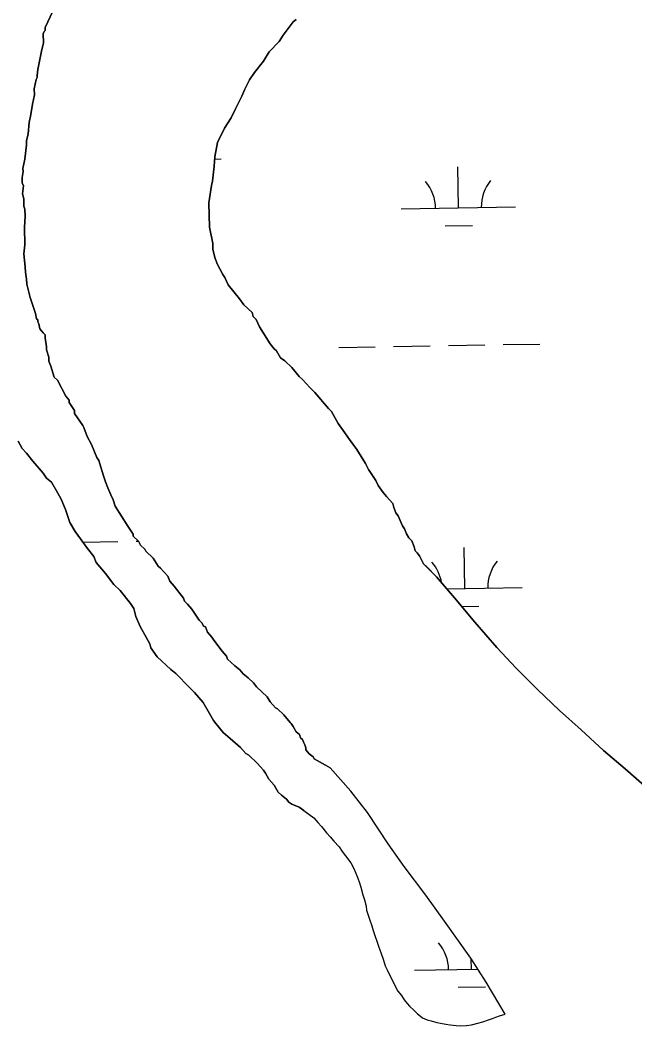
# Model space of a CAD drawing. Extents: x 3887375 to 3925618, y 296674 to 322633.
# Drawn here: x 3913311 to 3913849, y 305836 to 306714 of the extents above; entities that cross this region are included whole.
import ezdxf

# ---------------------------------------------------------------- set-up
doc = ezdxf.new("R2010")
doc.units = 0
doc.layers.add('V-TOPO-SHOR', color=7, linetype='Continuous')
doc.layers.add('V-WETL-SWMP', color=7, linetype='Continuous')

msp = doc.modelspace()

# ---------------------------------------------------------------- linework, layer by layer
at = {"layer": 'V-TOPO-SHOR'}
for p, q in [((3913339.95, 306722.29), (3913333.18, 306707.9)), ((3913541.44, 306701.22), (3913550.06, 306712.98)), ((3913550.06, 306712.98), (3913552.68, 306714.82)), ((3913332.37, 306704.33), (3913331.53, 306702.53)), ((3913333.24, 306705.24), (3913332.37, 306704.33)), ((3913333.18, 306707.9), (3913333.24, 306705.24)), ((3913331.53, 306702.53), (3913331.71, 306694.54)), ((3913529.34, 306686.72), (3913538.02, 306695.81)), ((3913538.02, 306695.81), (3913541.44, 306701.22)), ((3913330.1, 306687.39), (3913326.93, 306671.31)), ((3913331.71, 306694.54), (3913330.1, 306687.39)), ((3913524.2, 306678.6), (3913529.34, 306686.72)), ((3913516.43, 306668.64), (3913524.2, 306678.6)), ((3913326.93, 306671.31), (3913326.16, 306665.96)), ((3913512.14, 306662.31), (3913516.43, 306668.64)), ((3913325.36, 306662.39), (3913323.77, 306654.35)), ((3913326.21, 306664.19), (3913325.36, 306662.39)), ((3913326.16, 306665.96), (3913326.21, 306664.19)), ((3913507.88, 306654.21), (3913512.14, 306662.31)), ((3913323.77, 306654.35), (3913323.89, 306649.02)), ((3913505.36, 306647.93), (3913507.88, 306654.21)), ((3913323.89, 306649.02), (3913322.31, 306640.98)), ((3913499.41, 306636.24), (3913505.36, 306647.93)), ((3913322.31, 306640.98), (3913320.74, 306632.06)), ((3913496.03, 306629.04), (3913499.41, 306636.24)), ((3913319.13, 306624.91), (3913318.47, 306615.11)), ((3913320.74, 306632.06), (3913319.13, 306624.91)), ((3913490.02, 306620.02), (3913496.03, 306629.04)), ((3913484.09, 306607.43), (3913490.02, 306620.02)), ((3913318.47, 306615.11), (3913316.84, 306608.85)), ((3913316.84, 306608.85), (3913316.92, 306605.3)), ((3913481.72, 306594.93), (3913484.09, 306607.43)), ((3913316.92, 306605.3), (3913315.44, 306592.82)), ((3913315.44, 306592.82), (3913313.85, 306584.79)), ((3913481.02, 306586.92), (3913481.72, 306594.93)), ((3913313.91, 306582.12), (3913313.15, 306576.77)), ((3913313.85, 306584.79), (3913313.91, 306582.12)), ((3913479.55, 306573.55), (3913481.02, 306586.92)), ((3913313.15, 306576.77), (3913313.25, 306572.33)), ((3913313.25, 306572.33), (3913314.2, 306569.68)), ((3913478.75, 306569.97), (3913479.55, 306573.55)), ((3913314.2, 306569.68), (3913313.48, 306562.55)), ((3913476.44, 306554.81), (3913478.75, 306569.97)), ((3913313.48, 306562.55), (3913314.47, 306558.13)), ((3913314.47, 306558.13), (3913314.62, 306551.91)), ((3913476.94, 306533.49), (3913476.44, 306554.81)), ((3913314.62, 306551.91), (3913315.57, 306549.27)), ((3913315.57, 306549.27), (3913315.71, 306543.05)), ((3913315.71, 306543.05), (3913315.06, 306533.26)), ((3913315.06, 306533.26), (3913315.41, 306518.16)), ((3913479.94, 306519.33), (3913476.94, 306533.49)), ((3913480.06, 306514), (3913479.94, 306519.33)), ((3913315.41, 306518.16), (3913314.71, 306510.14)), ((3913482.02, 306506.05), (3913480.06, 306514)), ((3913314.71, 306510.14), (3913314.77, 306507.47)), ((3913314.77, 306507.47), (3913315.87, 306498.61)), ((3913483.93, 306500.76), (3913482.02, 306506.05)), ((3913315.87, 306498.61), (3913315.97, 306494.17)), ((3913315.97, 306494.17), (3913317.01, 306487.97)), ((3913488.58, 306491.98), (3913483.93, 306500.76)), ((3913317.01, 306487.97), (3913317.11, 306483.53)), ((3913490.42, 306489.36), (3913488.58, 306491.98)), ((3913493.23, 306483.2), (3913490.42, 306489.36)), ((3913317.11, 306483.53), (3913320.05, 306472.04)), ((3913503.29, 306470.99), (3913493.23, 306483.2)), ((3913320.05, 306472.04), (3913322.92, 306463.22)), ((3913506.97, 306465.75), (3913503.29, 306470.99)), ((3913322.92, 306463.22), (3913324.82, 306457.93)), ((3913324.82, 306457.93), (3913325.82, 306453.51)), ((3913514.25, 306458.81), (3913506.97, 306465.75)), ((3913515.22, 306455.28), (3913514.25, 306458.81)), ((3913325.82, 306453.51), (3913326.73, 306452.64)), ((3913326.73, 306452.64), (3913326.77, 306450.87)), ((3913326.77, 306450.87), (3913327.7, 306449.11)), ((3913327.7, 306449.11), (3913328.69, 306444.69)), ((3913517.94, 306452.67), (3913515.22, 306455.28)), ((3913520.75, 306446.52), (3913517.94, 306452.67)), ((3913328.69, 306444.69), (3913331.44, 306441.2)), ((3913331.44, 306441.2), (3913333.26, 306439.46)), ((3913529.99, 306431.62), (3913520.75, 306446.52)), ((3913333.26, 306439.46), (3913333.32, 306436.8)), ((3913333.32, 306436.8), (3913334.39, 306428.82)), ((3913533.65, 306427.26), (3913529.99, 306431.62)), ((3913334.39, 306428.82), (3913334.46, 306426.16)), ((3913334.46, 306426.16), (3913336.38, 306419.98)), ((3913535.47, 306425.53), (3913533.65, 306427.26)), ((3913539.17, 306419.39), (3913535.47, 306425.53)), ((3913336.38, 306419.98), (3913336.46, 306416.43)), ((3913336.46, 306416.43), (3913338.34, 306412.03)), ((3913542.79, 306416.81), (3913539.17, 306419.39)), ((3913549.15, 306410.74), (3913542.79, 306416.81)), ((3913338.34, 306412.03), (3913341.24, 306402.32)), ((3913555.56, 306402.89), (3913549.15, 306410.74)), ((3913341.24, 306402.32), (3913343.97, 306399.71)), ((3913343.97, 306399.71), (3913351.41, 306385.67)), ((3913558.28, 306400.29), (3913555.56, 306402.89)), ((3913564.67, 306393.33), (3913558.28, 306400.29)), ((3913569.22, 306388.99), (3913564.67, 306393.33)), ((3913581.1, 306375.04), (3913569.22, 306388.99)), ((3913351.41, 306385.67), (3913354.16, 306382.18)), ((3913354.16, 306382.18), (3913354.2, 306380.4)), ((3913354.2, 306380.4), (3913358.81, 306373.4)), ((3913358.81, 306373.4), (3913358.87, 306370.73)), ((3913358.87, 306370.73), (3913366.23, 306360.24)), ((3913583.83, 306372.44), (3913581.1, 306375.04)), ((3913589.41, 306361.9), (3913583.83, 306372.44)), ((3913594, 306355.79), (3913589.41, 306361.9)), ((3913366.23, 306360.24), (3913367.16, 306358.48)), ((3913367.16, 306358.48), (3913370.01, 306350.55)), ((3913599.51, 306347.92), (3913594, 306355.79)), ((3913313.23, 306340.21), (3913309.54, 306346.34)), ((3913370.01, 306350.55), (3913373.73, 306343.53)), ((3913373.73, 306343.53), (3913378.44, 306332.08)), ((3913605.94, 306339.18), (3913599.51, 306347.92)), ((3913316.89, 306335.85), (3913313.23, 306340.21)), ((3913322.39, 306328.87), (3913316.89, 306335.85)), ((3913613.34, 306326.91), (3913605.94, 306339.18)), ((3913331.52, 306318.42), (3913322.39, 306328.87)), ((3913378.44, 306332.08), (3913380.28, 306329.46)), ((3913380.28, 306329.46), (3913381.23, 306326.81)), ((3913381.23, 306326.81), (3913384.15, 306316.21)), ((3913616.13, 306321.64), (3913613.34, 306326.91)), ((3913334.29, 306314.04), (3913331.52, 306318.42)), ((3913622.58, 306312.02), (3913616.13, 306321.64)), ((3913338.82, 306310.59), (3913334.29, 306314.04)), ((3913344.38, 306300.94), (3913338.82, 306310.59)), ((3913384.15, 306316.21), (3913386.05, 306310.93)), ((3913386.05, 306310.93), (3913387.95, 306305.64)), ((3913624.46, 306307.62), (3913622.58, 306312.02)), ((3913347.17, 306295.67), (3913344.38, 306300.94)), ((3913387.95, 306305.64), (3913390.76, 306299.48)), ((3913390.76, 306299.48), (3913392.64, 306295.08)), ((3913629.05, 306301.5), (3913624.46, 306307.62)), ((3913631.79, 306298.01), (3913629.05, 306301.5)), ((3913350.93, 306286.87), (3913347.17, 306295.67)), ((3913392.64, 306295.08), (3913394.55, 306289.79)), ((3913637.27, 306291.92), (3913631.79, 306298.01)), ((3913638.24, 306288.39), (3913637.27, 306291.92)), ((3913353.78, 306278.94), (3913350.93, 306286.87)), ((3913394.55, 306289.79), (3913405.62, 306272.27)), ((3913640.12, 306283.98), (3913638.24, 306288.39)), ((3913641.96, 306281.36), (3913640.12, 306283.98)), ((3913354.75, 306275.41), (3913353.78, 306278.94)), ((3913359.39, 306267.52), (3913354.75, 306275.41)), ((3913644.77, 306275.21), (3913641.96, 306281.36)), ((3913645.73, 306272.56), (3913644.77, 306275.21)), ((3913370.4, 306252.66), (3913359.39, 306267.52)), ((3913405.62, 306272.27), (3913407.46, 306269.65)), ((3913407.46, 306269.65), (3913410.23, 306265.27)), ((3913410.23, 306265.27), (3913410.27, 306263.49)), ((3913647.56, 306269.94), (3913645.73, 306272.56)), ((3913649.45, 306265.54), (3913647.56, 306269.94)), ((3913651.31, 306262.03), (3913649.45, 306265.54)), ((3913410.27, 306263.49), (3913414.82, 306259.16)), ((3913414.82, 306259.16), (3913416.68, 306255.64)), ((3913416.68, 306255.64), (3913420.32, 306252.17)), ((3913654.03, 306259.42), (3913651.31, 306262.03)), ((3913655.94, 306254.13), (3913654.03, 306259.42)), ((3913375.9, 306245.68), (3913370.4, 306252.66)), ((3913420.32, 306252.17), (3913421.25, 306250.42)), ((3913421.25, 306250.42), (3913427.61, 306244.35)), ((3913656.91, 306250.6), (3913655.94, 306254.13)), ((3913658.73, 306248.87), (3913656.91, 306250.6)), ((3913660.56, 306246.24), (3913658.73, 306248.87)), ((3913377.8, 306240.39), (3913375.9, 306245.68)), ((3913386.02, 306230.81), (3913377.8, 306240.39)), ((3913427.61, 306244.35), (3913432.22, 306237.34)), ((3913662.71, 306242.18), (3913660.56, 306246.24)), ((3913393.36, 306221.2), (3913386.02, 306230.81)), ((3913432.22, 306237.34), (3913434.04, 306235.61)), ((3913434.04, 306235.61), (3913440.43, 306228.65)), ((3913398.82, 306216), (3913393.36, 306221.2)), ((3913440.43, 306228.65), (3913442.31, 306224.25)), ((3913442.31, 306224.25), (3913445.96, 306219.89)), ((3913407.97, 306204.66), (3913398.82, 306216)), ((3913445.96, 306219.89), (3913454.21, 306209.41)), ((3913410.74, 306200.28), (3913407.97, 306204.66)), ((3913454.21, 306209.41), (3913455.16, 306206.77)), ((3913455.16, 306206.77), (3913457.89, 306204.17)), ((3913457.89, 306204.17), (3913461.55, 306199.81)), ((3913412.68, 306193.21), (3913410.74, 306200.28)), ((3913461.55, 306199.81), (3913466.16, 306192.81)), ((3913416.45, 306184.41), (3913412.68, 306193.21)), ((3913466.16, 306192.81), (3913467.99, 306190.18)), ((3913467.99, 306190.18), (3913470.72, 306187.58)), ((3913470.72, 306187.58), (3913471.67, 306184.94)), ((3913422, 306174.76), (3913416.45, 306184.41)), ((3913471.67, 306184.94), (3913473.47, 306184.09)), ((3913473.47, 306184.09), (3913475.35, 306179.69)), ((3913475.35, 306179.69), (3913479.01, 306175.33)), ((3913424.8, 306169.5), (3913422, 306174.76)), ((3913425.77, 306165.96), (3913424.8, 306169.5)), ((3913479.01, 306175.33), (3913480.85, 306172.71)), ((3913480.85, 306172.71), (3913488.18, 306163.1)), ((3913431.29, 306158.09), (3913425.77, 306165.96)), ((3913488.18, 306163.1), (3913491.84, 306158.74)), ((3913491.84, 306158.74), (3913492.79, 306156.1)), ((3913443.11, 306146.82), (3913431.29, 306158.09)), ((3913492.79, 306156.1), (3913499.16, 306150.03)), ((3913499.16, 306150.03), (3913503.68, 306146.58)), ((3913447.63, 306143.36), (3913443.11, 306146.82)), ((3913459.47, 306131.2), (3913447.63, 306143.36)), ((3913503.68, 306146.58), (3913506.43, 306143.09)), ((3913506.43, 306143.09), (3913510.96, 306139.64)), ((3913510.96, 306139.64), (3913515.5, 306135.3)), ((3913515.5, 306135.3), (3913518.25, 306131.81)), ((3913464.02, 306126.86), (3913459.47, 306131.2)), ((3913471.33, 306118.14), (3913464.02, 306126.86)), ((3913518.25, 306131.81), (3913527.35, 306123.13)), ((3913476.89, 306108.5), (3913471.33, 306118.14)), ((3913527.35, 306123.13), (3913530.12, 306118.75)), ((3913530.12, 306118.75), (3913534.68, 306113.53)), ((3913480.59, 306102.36), (3913476.89, 306108.5)), ((3913534.68, 306113.53), (3913536.48, 306112.68)), ((3913536.48, 306112.68), (3913541.94, 306107.47)), ((3913541.94, 306107.47), (3913547.43, 306100.49)), ((3913482.43, 306099.74), (3913480.59, 306102.36)), ((3913488.84, 306091.89), (3913482.43, 306099.74)), ((3913547.43, 306100.49), (3913548.34, 306099.62)), ((3913548.34, 306099.62), (3913550.18, 306097)), ((3913495.18, 306086.7), (3913488.84, 306091.89)), ((3913550.18, 306097), (3913552.95, 306092.62)), ((3913552.95, 306092.62), (3913555.68, 306090.02)), ((3913555.68, 306090.02), (3913556.63, 306087.37)), ((3913504.25, 306078.92), (3913495.18, 306086.7)), ((3913556.63, 306087.37), (3913558.45, 306085.64)), ((3913558.45, 306085.64), (3913559.4, 306083)), ((3913559.4, 306083), (3913560.33, 306081.24)), ((3913560.33, 306081.24), (3913561.28, 306078.6)), ((3913508.82, 306073.69), (3913504.25, 306078.92)), ((3913511.53, 306071.98), (3913508.82, 306073.69)), ((3913518.8, 306065.04), (3913511.53, 306071.98)), ((3913561.28, 306078.6), (3913561.32, 306076.82)), ((3913561.32, 306076.82), (3913564.07, 306073.33)), ((3913564.07, 306073.33), (3913567.69, 306070.75)), ((3913524.28, 306058.94), (3913518.8, 306065.04)), ((3913567.69, 306070.75), (3913568.61, 306068.99)), ((3913526.12, 306056.32), (3913524.28, 306058.94)), ((3913528.91, 306051.05), (3913526.12, 306056.32)), ((3913533.48, 306045.82), (3913528.91, 306051.05)), ((3913537.17, 306039.69), (3913533.48, 306045.82)), ((3913539.9, 306037.09), (3913537.17, 306039.69)), ((3913544.43, 306033.64), (3913539.9, 306037.09)), ((3913546.27, 306031.01), (3913544.43, 306033.64)), ((3913548.97, 306029.3), (3913546.27, 306031.01)), ((3913555.52, 306026.57), (3913548.97, 306029.3)), ((3913559.53, 306023.67), (3913555.52, 306026.57)), ((3913559.53, 306023.67), (3913559.53, 306023.67))]:
    msp.add_line(p, q, dxfattribs=at)
for points in [[(3913675.57, 306228.01), (3913664.29, 306239.22), (3913662.71, 306242.18)], [(3913969.48, 305909.72), (3913950.48, 305941.59), (3913936.54, 305960.37), (3913924.04, 305974.54), (3913908.32, 305991.89), (3913892.61, 306008.89), (3913876.9, 306026.95), (3913859.77, 306043.23), (3913840.5, 306060.21), (3913821.59, 306076.13), (3913801.96, 306094.17), (3913783.05, 306111.16), (3913763.78, 306129.56), (3913745.22, 306147.97), (3913728.44, 306166.03), (3913709.15, 306188.34), (3913691.29, 306209.6), (3913675.57, 306228.01), (3913675.57, 306228.01)], [(3913568.61, 306068.99), (3913578.58, 306063.32), (3913582.48, 306060.94)], [(3913735.49, 305845.82), (3913719.06, 305873.83), (3913705.46, 305894.74), (3913682.58, 305926.99), (3913666.13, 305949.67), (3913647.18, 305974.83), (3913633.24, 305994.68), (3913615.35, 306021.98), (3913600.7, 306040.76), (3913582.48, 306060.94), (3913582.13, 306061.31)], [(3913559.53, 306023.67), (3913568.19, 306017.41), (3913571.76, 306013.16), (3913574.98, 306009.62), (3913579.26, 306004.31), (3913582.48, 306000.77), (3913585.69, 305996.87), (3913590.33, 305991.91), (3913593.19, 305988.02), (3913596.05, 305984.12), (3913600.7, 305978.1), (3913603.21, 305973.13), (3913606.08, 305966.04), (3913607.87, 305961.42), (3913609.32, 305956.81), (3913611.12, 305950.06), (3913612.56, 305945.81), (3913614.01, 305940.13), (3913614.38, 305936.57), (3913615.82, 305932.32), (3913616.9, 305928.76), (3913619.05, 305923.09), (3913620.14, 305918.83), (3913621.58, 305914.57), (3913623.73, 305908.54), (3913625.17, 305904.28), (3913626.97, 305899.66), (3913629.13, 305892.92), (3913630.57, 305887.95), (3913632.36, 305884.41), (3913635.23, 305878.38), (3913637.38, 305874.48), (3913638.82, 305871.28), (3913641.68, 305865.96), (3913644.9, 305862.07), (3913647.4, 305858.17), (3913649.9, 305854.98), (3913652.04, 305852.86), (3913655.61, 305849.32), (3913658.82, 305846.13), (3913661.68, 305844.01), (3913663.35, 305842.49)], [(3913663.35, 305842.49), (3913667.44, 305840.91), (3913670.82, 305839.86), (3913675.8, 305838.46), (3913679.18, 305837.76), (3913683.63, 305837.07), (3913687.37, 305836.38), (3913692.88, 305835.86), (3913696.61, 305835.53), (3913701.77, 305835.9), (3913706.03, 305836.45), (3913711.71, 305837.9), (3913715.97, 305839.16), (3913720.94, 305840.78), (3913724.49, 305842.04), (3913727.51, 305843.12), (3913730.7, 305844.2), (3913735.49, 305845.82)]]:
    msp.add_lwpolyline(points, dxfattribs=at)
at = {"layer": 'V-WETL-SWMP'}
for p, q in [((3913481.55, 306593.03), (3913487.14, 306593.12)), ((3913694.75, 306550.25), (3913694.14, 306586.24)), ((3913644.76, 306549.39), (3913744.75, 306551.11)), ((3913683.02, 306534.61), (3913707.02, 306535.03)), ((3913733.97, 306430.83), (3913765.96, 306431.38)), ((3913589.99, 306428.36), (3913621.98, 306428.91)), ((3913637.98, 306429.18), (3913669.98, 306429.73)), ((3913685.97, 306430.01), (3913717.97, 306430.56)), ((3913366.2, 306258.32), (3913396.87, 306258.85)), ((3913412.87, 306259.12), (3913414.82, 306259.16)), ((3913700.46, 306217.62), (3913699.85, 306253.62)), ((3913684.67, 306217.35), (3913750.46, 306218.48)), ((3913697.55, 306202.14), (3913712.73, 306202.4)), ((3913706.17, 305885), (3913706.02, 305893.88)), ((3913656.18, 305884.14), (3913711.73, 305885.09)), ((3913694.44, 305869.36), (3913718.44, 305869.77))]:
    msp.add_line(p, q, dxfattribs=at)
for points in [[(3913309.54, 306346.34), (3913313.23, 306340.21), (3913316.89, 306335.85), (3913322.39, 306328.87), (3913331.52, 306318.42), (3913334.29, 306314.04), (3913338.82, 306310.59), (3913344.38, 306300.94), (3913347.17, 306295.67), (3913350.93, 306286.87), (3913353.78, 306278.94), (3913354.75, 306275.41), (3913359.39, 306267.52), (3913370.4, 306252.66), (3913375.9, 306245.68), (3913377.8, 306240.39), (3913386.02, 306230.81), (3913393.36, 306221.2), (3913398.82, 306216), (3913407.97, 306204.66), (3913410.74, 306200.28), (3913412.68, 306193.21), (3913416.45, 306184.41), (3913422, 306174.76), (3913424.8, 306169.5), (3913425.77, 306165.96), (3913431.29, 306158.09), (3913443.11, 306146.82), (3913447.63, 306143.36), (3913459.47, 306131.2), (3913464.02, 306126.86), (3913471.33, 306118.14), (3913476.89, 306108.5), (3913480.59, 306102.36), (3913482.43, 306099.74), (3913488.84, 306091.89), (3913495.18, 306086.7), (3913504.25, 306078.92), (3913508.82, 306073.69), (3913511.53, 306071.98), (3913518.8, 306065.04), (3913524.28, 306058.94), (3913526.12, 306056.32), (3913528.91, 306051.05), (3913533.48, 306045.82), (3913537.17, 306039.69), (3913539.9, 306037.09), (3913544.43, 306033.64), (3913546.27, 306031.01), (3913548.97, 306029.3), (3913555.52, 306026.57), (3913568.19, 306017.41), (3913571.76, 306013.16), (3913574.98, 306009.62), (3913579.26, 306004.31), (3913582.48, 306000.77), (3913585.69, 305996.87), (3913590.33, 305991.91), (3913593.19, 305988.02), (3913596.05, 305984.12), (3913600.7, 305978.1), (3913603.21, 305973.13), (3913606.08, 305966.04), (3913607.88, 305961.42), (3913609.32, 305956.81), (3913611.12, 305950.06), (3913612.56, 305945.81), (3913614.01, 305940.13), (3913614.38, 305936.57), (3913615.82, 305932.32), (3913616.9, 305928.77), (3913619.05, 305923.09), (3913620.14, 305918.83), (3913621.58, 305914.57), (3913623.73, 305908.54), (3913625.17, 305904.28), (3913626.97, 305899.66), (3913629.13, 305892.92), (3913630.57, 305887.95), (3913632.37, 305884.41), (3913635.23, 305878.38), (3913637.38, 305874.48), (3913638.82, 305871.28), (3913641.68, 305865.96), (3913644.9, 305862.07), (3913647.4, 305858.17), (3913649.9, 305854.98), (3913652.04, 305852.86), (3913655.61, 305849.32), (3913658.82, 305846.13), (3913661.68, 305844.01), (3913663.35, 305842.49), (3913667.44, 305840.91), (3913670.82, 305839.86), (3913675.8, 305838.46), (3913679.18, 305837.76), (3913683.63, 305837.07), (3913687.37, 305836.37), (3913692.88, 305835.86), (3913696.61, 305835.52), (3913701.77, 305835.9), (3913706.03, 305836.45), (3913711.71, 305837.9), (3913715.97, 305839.16), (3913720.94, 305840.78), (3913724.49, 305842.04), (3913727.51, 305843.12), (3913730.7, 305844.2), (3913735.49, 305845.82), (3913719.06, 305873.82), (3913705.46, 305894.74), (3913682.58, 305926.99), (3913666.13, 305949.67), (3913647.18, 305974.83), (3913633.24, 305994.68), (3913615.35, 306021.98), (3913600.7, 306040.75), (3913582.48, 306060.94), (3913578.58, 306063.32), (3913568.61, 306068.99), (3913567.69, 306070.75), (3913564.07, 306073.33), (3913561.32, 306076.82), (3913561.28, 306078.6), (3913560.33, 306081.24), (3913559.4, 306083), (3913558.45, 306085.64), (3913556.63, 306087.37), (3913555.68, 306090.02), (3913552.95, 306092.62), (3913550.18, 306097), (3913548.34, 306099.62), (3913547.43, 306100.49), (3913541.94, 306107.47), (3913536.48, 306112.68), (3913534.68, 306113.53), (3913530.12, 306118.75), (3913527.35, 306123.13), (3913518.25, 306131.81), (3913515.5, 306135.3), (3913510.96, 306139.64), (3913506.43, 306143.09), (3913503.68, 306146.58), (3913499.16, 306150.03), (3913492.79, 306156.1), (3913491.84, 306158.74), (3913488.18, 306163.1), (3913480.85, 306172.71), (3913479.01, 306175.33), (3913475.35, 306179.69), (3913473.47, 306184.09), (3913471.67, 306184.94), (3913470.72, 306187.58), (3913467.99, 306190.18), (3913466.16, 306192.81), (3913461.55, 306199.81), (3913457.89, 306204.17), (3913455.16, 306206.77), (3913454.21, 306209.41), (3913445.96, 306219.89), (3913442.31, 306224.25), (3913440.43, 306228.65), (3913434.04, 306235.61), (3913432.22, 306237.34), (3913427.61, 306244.35), (3913421.25, 306250.42), (3913420.32, 306252.17), (3913416.68, 306255.64), (3913414.82, 306259.16), (3913410.27, 306263.49), (3913410.23, 306265.27), (3913407.46, 306269.65), (3913405.62, 306272.27), (3913394.55, 306289.79), (3913392.64, 306295.08), (3913390.76, 306299.48), (3913387.95, 306305.64), (3913386.05, 306310.93), (3913384.15, 306316.21), (3913381.23, 306326.81), (3913380.28, 306329.46), (3913378.44, 306332.08), (3913373.73, 306343.53), (3913370.01, 306350.55), (3913367.16, 306358.48), (3913366.23, 306360.24), (3913358.87, 306370.73), (3913358.81, 306373.4), (3913354.2, 306380.4), (3913354.16, 306382.18), (3913351.41, 306385.67), (3913343.97, 306399.71), (3913341.24, 306402.32), (3913338.34, 306412.03), (3913336.46, 306416.43), (3913336.38, 306419.98), (3913334.46, 306426.16), (3913334.39, 306428.82), (3913333.32, 306436.8), (3913333.26, 306439.46), (3913331.44, 306441.2), (3913328.69, 306444.69), (3913327.7, 306449.11), (3913326.77, 306450.87), (3913326.73, 306452.64), (3913325.82, 306453.51), (3913324.82, 306457.93), (3913322.92, 306463.22), (3913320.05, 306472.04), (3913317.11, 306483.53), (3913317.01, 306487.97), (3913315.97, 306494.17), (3913315.87, 306498.61), (3913314.77, 306507.47), (3913314.71, 306510.14), (3913315.41, 306518.16), (3913315.06, 306533.26), (3913315.71, 306543.05), (3913315.57, 306549.27), (3913314.62, 306551.91), (3913314.47, 306558.13), (3913313.48, 306562.55), (3913314.2, 306569.68), (3913313.25, 306572.33), (3913313.15, 306576.77), (3913313.91, 306582.12), (3913313.85, 306584.79), (3913315.44, 306592.82), (3913316.92, 306605.3), (3913316.84, 306608.85), (3913318.47, 306615.11), (3913319.13, 306624.91), (3913320.74, 306632.06), (3913322.31, 306640.98), (3913323.89, 306649.02), (3913323.77, 306654.35), (3913325.36, 306662.39), (3913326.21, 306664.19), (3913326.16, 306665.96), (3913326.93, 306671.31), (3913330.1, 306687.39), (3913331.71, 306694.54), (3913331.53, 306702.53), (3913332.37, 306704.33), (3913333.24, 306705.24), (3913333.18, 306707.9), (3913339.95, 306722.29)], [(3913552.68, 306714.82), (3913550.06, 306712.98), (3913541.44, 306701.22), (3913538.02, 306695.81), (3913529.34, 306686.72), (3913524.2, 306678.6), (3913516.43, 306668.64), (3913512.14, 306662.31), (3913507.88, 306654.21), (3913505.36, 306647.93), (3913499.41, 306636.24), (3913496.03, 306629.04), (3913490.02, 306620.02), (3913484.09, 306607.43), (3913481.72, 306594.93), (3913481.02, 306586.92), (3913479.55, 306573.55), (3913478.75, 306569.97), (3913476.44, 306554.81), (3913476.94, 306533.49), (3913479.94, 306519.33), (3913480.06, 306514), (3913482.02, 306506.05), (3913483.93, 306500.76), (3913488.58, 306491.98), (3913490.42, 306489.36), (3913493.23, 306483.2), (3913503.29, 306470.99), (3913506.97, 306465.75), (3913514.25, 306458.81), (3913515.22, 306455.28), (3913517.94, 306452.67), (3913520.75, 306446.52), (3913529.99, 306431.62), (3913533.65, 306427.26), (3913535.47, 306425.53), (3913539.17, 306419.39), (3913542.79, 306416.81), (3913549.15, 306410.74), (3913555.56, 306402.89), (3913558.28, 306400.29), (3913564.67, 306393.33), (3913569.22, 306388.99), (3913581.1, 306375.04), (3913583.83, 306372.44), (3913589.41, 306361.9), (3913594, 306355.79), (3913599.51, 306347.92), (3913605.94, 306339.18), (3913613.34, 306326.91), (3913616.13, 306321.64), (3913622.58, 306312.02), (3913624.46, 306307.62), (3913629.05, 306301.5), (3913631.79, 306298.01), (3913637.27, 306291.92), (3913638.24, 306288.39), (3913640.12, 306283.98), (3913641.96, 306281.36), (3913644.77, 306275.21), (3913645.73, 306272.56), (3913647.56, 306269.94), (3913649.45, 306265.54), (3913651.31, 306262.03), (3913654.03, 306259.42), (3913655.94, 306254.13), (3913656.91, 306250.6), (3913658.73, 306248.87), (3913660.56, 306246.24), (3913664.29, 306239.22), (3913666.75, 306236.87), (3913675.57, 306228.01), (3913691.29, 306209.6), (3913709.15, 306188.34), (3913728.44, 306166.03), (3913745.22, 306147.97), (3913763.78, 306129.56), (3913783.05, 306111.16), (3913801.96, 306094.18), (3913821.59, 306076.13), (3913840.5, 306060.21), (3913859.76, 306043.23)]]:
    msp.add_lwpolyline(points, dxfattribs=at)
for centre, start, end in [((3913639.51, 306549.77), 0.21154, 41.7552), ((3913749.98, 306551.67), 140.21154, 181.75519), ((3913645.22, 306217.15), 9.24219, 41.7552), ((3913755.69, 306219.04), 140.21154, 181.75519), ((3913650.93, 305884.52), 0.21154, 41.7552)]:
    msp.add_arc(centre, 35.25, start, end, dxfattribs=at)

doc.saveas('drawing.dxf')
